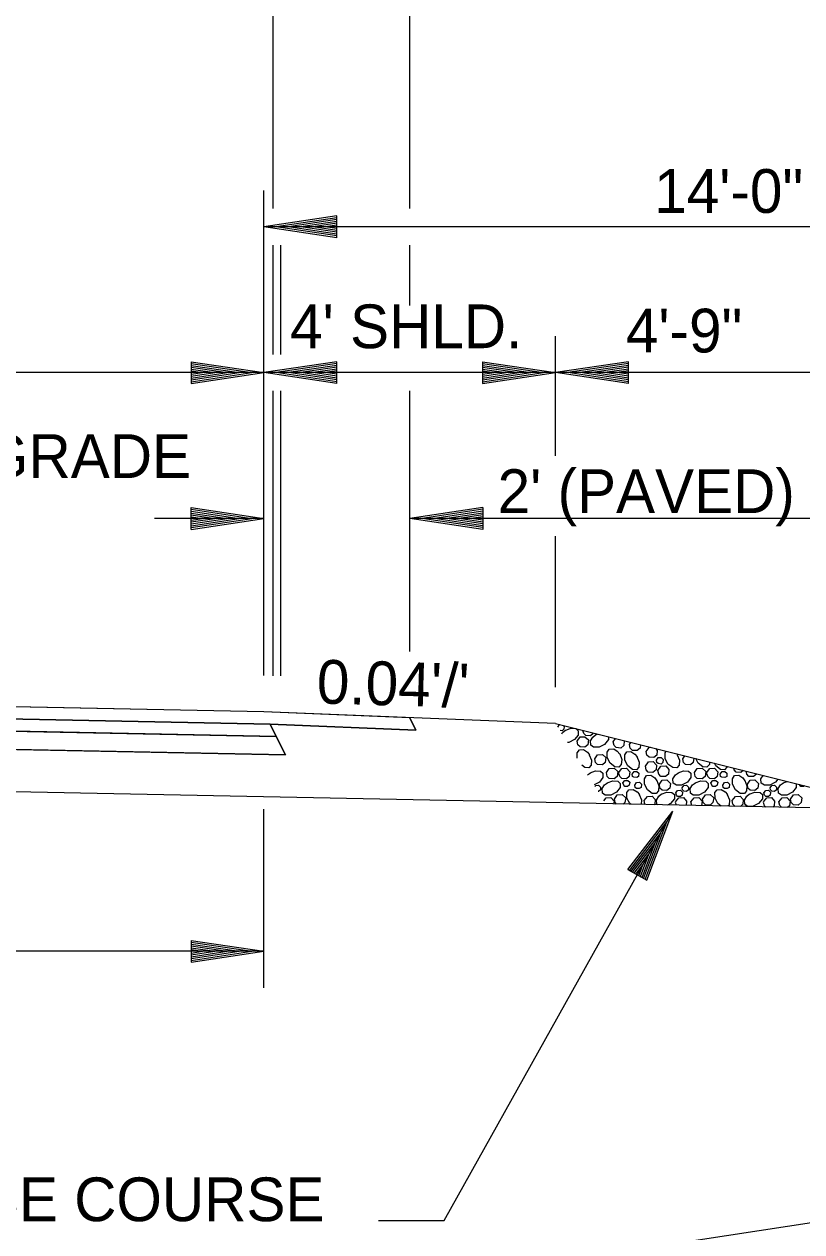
# Model space of a CAD drawing. Extents: x 2478 to 3210, y 439 to 841.
# Drawn here: x 2642.46 to 2663.79, y 475.52 to 508.65 of the extents above; entities that cross this region are included whole.
import ezdxf

# ---------------------------------------------------------------- set-up
doc = ezdxf.new("R2010")
doc.units = 0
for name, color, linetype in [('19', 7, 'Continuous'), ('R_Annotation', 7, 'Continuous'), ('R_Dimension', 7, 'Continuous'), ('R_Exist Surface', 7, 'Continuous')]:
    doc.layers.add(name, color=color, linetype=linetype)

msp = doc.modelspace()

# ---------------------------------------------------------------- linework, layer by layer
at = {"layer": '19'}
for points in [[(2601.034, 489.627), (2600.864, 489.287), (2604.864, 489.447), (2627.034, 489.894), (2649.204, 489.447), (2653.204, 489.287), (2653.034, 489.627), (2649.034, 489.787), (2627.034, 490.227), (2605.034, 489.787)], [(2604.864, 489.447), (2604.697, 489.114), (2627.034, 489.561), (2649.371, 489.114), (2649.204, 489.447), (2627.034, 489.894)], [(2604.697, 489.114), (2604.445, 488.609), (2627.034, 489.061), (2649.623, 488.609), (2649.371, 489.114), (2627.034, 489.561)]]:
    msp.add_lwpolyline(points, close=True, dxfattribs=at)
at = {"layer": 'R_Annotation'}
for p, q in [((2649.034, 489.787), (2627.034, 490.227)), ((2649.204, 489.447), (2627.034, 489.894)), ((2657.034, 489.467), (2649.034, 489.787)), ((2649.371, 489.114), (2627.034, 489.561)), ((2649.204, 489.447), (2649.623, 488.609)), ((2653.204, 489.287), (2649.204, 489.447)), ((2653.034, 489.627), (2653.204, 489.287)), ((2657.034, 489.467), (2677.034, 484.467)), ((2649.623, 488.609), (2627.034, 489.061)), ((2666.487, 487.104), (2627.034, 487.893))]:
    msp.add_line(p, q, dxfattribs=at)
at = {"layer": 'R_Dimension'}
for p, q in [((2653.037, 503.594), (2653.037, 522.094)), ((2649.287, 503.594), (2649.287, 510.094)), ((2649.034, 499.094), (2649.034, 504.094)), ((2651.034, 503.394), (2649.034, 503.094)), ((2651.034, 503.344), (2649.368, 503.094)), ((2651.034, 503.293), (2649.712, 503.094)), ((2651.034, 503.243), (2650.045, 503.094)), ((2651.034, 502.794), (2651.034, 503.394)), ((2677.034, 503.094), (2649.034, 503.094)), ((2651.034, 502.794), (2649.034, 503.094)), ((2651.034, 502.844), (2649.368, 503.094)), ((2651.034, 502.895), (2649.712, 503.094)), ((2651.034, 502.945), (2650.045, 503.094)), ((2651.034, 503.192), (2650.384, 503.094)), ((2651.034, 502.997), (2650.384, 503.094)), ((2651.034, 503.141), (2650.718, 503.094)), ((2651.034, 503.047), (2650.718, 503.094)), ((2649.287, 499.594), (2649.287, 502.594)), ((2649.497, 499.594), (2649.497, 502.594)), ((2653.037, 500.937), (2653.037, 502.594)), ((2657.034, 496.809), (2657.034, 500.094)), ((2647.034, 499.394), (2649.034, 499.094)), ((2647.034, 499.394), (2647.034, 498.794)), ((2647.034, 499.344), (2648.7, 499.094)), ((2647.034, 499.293), (2648.356, 499.094)), ((2651.034, 499.394), (2649.034, 499.094)), ((2651.034, 499.344), (2649.368, 499.094)), ((2651.034, 499.293), (2649.712, 499.094)), ((2651.034, 498.794), (2651.034, 499.394)), ((2655.034, 499.394), (2657.034, 499.094)), ((2655.034, 499.394), (2655.034, 498.794)), ((2655.034, 499.344), (2656.7, 499.094)), ((2655.034, 499.293), (2656.356, 499.094)), ((2659.034, 499.394), (2657.034, 499.094)), ((2659.034, 499.344), (2657.368, 499.094)), ((2659.034, 499.293), (2657.712, 499.094)), ((2659.034, 498.794), (2659.034, 499.394)), ((2666.487, 499.094), (2587.581, 499.094)), ((2647.034, 499.243), (2648.023, 499.094)), ((2647.034, 499.191), (2647.684, 499.094)), ((2647.034, 499.141), (2647.35, 499.094)), ((2647.034, 498.794), (2649.034, 499.094)), ((2647.034, 498.996), (2647.684, 499.094)), ((2647.034, 498.895), (2648.356, 499.094)), ((2647.034, 498.844), (2648.7, 499.094)), ((2647.034, 498.945), (2648.023, 499.094)), ((2647.034, 499.047), (2647.35, 499.094)), ((2649.034, 490.788), (2649.034, 499.094)), ((2651.034, 498.794), (2649.034, 499.094)), ((2651.034, 498.844), (2649.368, 499.094)), ((2651.034, 498.895), (2649.712, 499.094)), ((2651.034, 499.243), (2650.045, 499.094)), ((2651.034, 498.945), (2650.045, 499.094)), ((2651.034, 499.192), (2650.384, 499.094)), ((2651.034, 498.997), (2650.384, 499.094)), ((2651.034, 499.141), (2650.718, 499.094)), ((2651.034, 499.047), (2650.718, 499.094)), ((2655.034, 499.243), (2656.023, 499.094)), ((2655.034, 499.191), (2655.684, 499.094)), ((2655.034, 499.141), (2655.35, 499.094)), ((2655.034, 498.794), (2657.034, 499.094)), ((2655.034, 498.996), (2655.684, 499.094)), ((2655.034, 498.895), (2656.356, 499.094)), ((2655.034, 498.844), (2656.7, 499.094)), ((2655.034, 498.945), (2656.023, 499.094)), ((2655.034, 499.047), (2655.35, 499.094)), ((2659.034, 498.794), (2657.034, 499.094)), ((2659.034, 498.844), (2657.368, 499.094)), ((2659.034, 498.895), (2657.712, 499.094)), ((2659.034, 499.243), (2658.045, 499.094)), ((2659.034, 498.945), (2658.045, 499.094)), ((2659.034, 499.192), (2658.384, 499.094)), ((2659.034, 498.997), (2658.384, 499.094)), ((2659.034, 499.141), (2658.718, 499.094)), ((2659.034, 499.047), (2658.718, 499.094)), ((2649.287, 490.776), (2649.287, 498.594)), ((2649.497, 490.776), (2649.497, 498.594)), ((2653.037, 491.442), (2653.037, 498.594)), ((2647.034, 495.394), (2649.034, 495.094)), ((2647.034, 494.794), (2647.034, 495.394)), ((2647.034, 495.344), (2648.7, 495.094)), ((2647.034, 495.293), (2648.356, 495.094)), ((2655.037, 495.394), (2653.037, 495.094)), ((2655.037, 495.344), (2653.371, 495.094)), ((2655.037, 495.293), (2653.715, 495.094)), ((2655.037, 495.394), (2655.037, 494.794)), ((2649.034, 495.094), (2646.034, 495.094)), ((2647.034, 495.243), (2648.023, 495.094)), ((2647.034, 495.192), (2647.684, 495.094)), ((2647.034, 495.141), (2647.35, 495.094)), ((2647.034, 494.794), (2649.034, 495.094)), ((2647.034, 494.997), (2647.684, 495.094)), ((2647.034, 494.895), (2648.356, 495.094)), ((2647.034, 494.844), (2648.7, 495.094)), ((2647.034, 494.945), (2648.023, 495.094)), ((2647.034, 495.047), (2647.35, 495.094)), ((2655.037, 494.794), (2653.037, 495.094)), ((2664.231, 495.094), (2653.037, 495.094)), ((2655.037, 494.844), (2653.371, 495.094)), ((2655.037, 494.895), (2653.715, 495.094)), ((2655.037, 495.243), (2654.048, 495.094)), ((2655.037, 494.945), (2654.048, 495.094)), ((2655.037, 495.191), (2654.387, 495.094)), ((2655.037, 494.996), (2654.387, 495.094)), ((2655.037, 495.141), (2654.721, 495.094)), ((2655.037, 495.047), (2654.721, 495.094)), ((2657.034, 490.468), (2657.034, 494.605)), ((2657.094, 489.371), (2657.094, 489.372)), ((2658.129, 489.157), (2658.185, 489.18)), ((2658.619, 488.967), (2658.68, 489.056)), ((2659.059, 488.892), (2659.102, 488.95)), ((2660.361, 488.636), (2660.384, 488.607)), ((2660.524, 488.497), (2660.582, 488.58)), ((2657.915, 488.062), (2657.989, 488.117)), ((2663.279, 487.837), (2663.387, 487.879)), ((2649.034, 482.219), (2649.034, 487.12)), ((2659.016, 485.462), (2660.254, 487.061)), ((2659.539, 485.169), (2660.254, 487.061)), ((2660.35, 487.227), (2660.329, 487.302)), ((2660.774, 487.218), (2660.749, 487.317)), ((2659.059, 485.437), (2660.091, 486.769)), ((2659.496, 485.193), (2660.091, 486.769)), ((2659.104, 485.413), (2659.923, 486.469)), ((2659.451, 485.218), (2659.923, 486.469)), ((2659.147, 485.388), (2659.76, 486.179)), ((2659.407, 485.243), (2659.76, 486.179)), ((2659.193, 485.363), (2659.595, 485.883)), ((2659.363, 485.268), (2659.595, 485.883)), ((2659.016, 485.462), (2659.539, 485.169)), ((2659.236, 485.338), (2659.432, 485.591)), ((2659.318, 485.292), (2659.432, 485.591)), ((2647.034, 483.519), (2649.034, 483.219)), ((2647.034, 483.519), (2647.034, 482.919)), ((2647.034, 483.469), (2648.7, 483.219)), ((2647.034, 483.418), (2648.356, 483.219)), ((2647.034, 483.368), (2648.023, 483.219)), ((2649.034, 483.219), (2605.034, 483.219)), ((2647.034, 483.316), (2647.684, 483.219)), ((2647.034, 483.266), (2647.35, 483.219)), ((2647.034, 482.919), (2649.034, 483.219)), ((2647.034, 483.121), (2647.684, 483.219)), ((2647.034, 483.02), (2648.356, 483.219)), ((2647.034, 482.969), (2648.7, 483.219)), ((2647.034, 483.07), (2648.023, 483.219)), ((2647.034, 483.172), (2647.35, 483.219))]:
    msp.add_line(p, q, dxfattribs=at)
for points in [[(2657.094, 489.372), (2657.144, 489.437), (2657.152, 489.438)], [(2657.247, 489.414), (2657.274, 489.387), (2657.264, 489.312), (2657.219, 489.267), (2657.157, 489.272)], [(2657.299, 489.277), (2657.454, 489.337), (2657.594, 489.327), (2657.659, 489.267), (2657.659, 489.152), (2657.554, 489.027), (2657.399, 488.947), (2657.361, 488.946)], [(2657.209, 489.188), (2657.229, 489.222), (2657.309, 489.282)], [(2657.629, 488.987), (2657.714, 489.102), (2657.839, 489.107), (2657.934, 489.017), (2657.919, 488.887), (2657.834, 488.822), (2657.709, 488.832), (2657.649, 488.887), (2657.629, 488.987)], [(2658.07, 489.208), (2658.069, 489.197), (2657.994, 489.127), (2657.864, 489.137), (2657.809, 489.197), (2657.781, 489.281)], [(2658.487, 489.104), (2658.484, 489.027), (2658.379, 488.897), (2658.229, 488.822), (2658.079, 488.822), (2657.999, 488.877), (2657.994, 488.992), (2658.059, 489.097), (2658.134, 489.157)], [(2658.914, 488.997), (2658.919, 488.992), (2658.909, 488.862), (2658.829, 488.792), (2658.699, 488.807), (2658.639, 488.867), (2658.619, 488.967)], [(2657.629, 488.518), (2657.624, 488.662), (2657.689, 488.747), (2657.799, 488.752), (2657.909, 488.682), (2657.969, 488.607)], [(2658.794, 488.637), (2658.854, 488.482), (2658.839, 488.342), (2658.774, 488.272), (2658.659, 488.282), (2658.534, 488.382), (2658.449, 488.537), (2658.449, 488.682), (2658.509, 488.767), (2658.629, 488.772), (2658.729, 488.707), (2658.794, 488.627)], [(2659.269, 488.562), (2659.329, 488.407), (2659.319, 488.267), (2659.259, 488.202), (2659.144, 488.207), (2659.019, 488.307), (2658.934, 488.462), (2658.934, 488.607), (2658.989, 488.687), (2659.104, 488.702), (2659.214, 488.627), (2659.274, 488.552)], [(2659.361, 488.886), (2659.354, 488.792), (2659.274, 488.727), (2659.144, 488.732), (2659.084, 488.792), (2659.059, 488.892)], [(2659.524, 488.702), (2659.599, 488.812), (2659.642, 488.815)], [(2659.775, 488.782), (2659.824, 488.727), (2659.814, 488.597), (2659.729, 488.532), (2659.599, 488.542), (2659.539, 488.597), (2659.524, 488.702)], [(2660.374, 488.612), (2660.439, 488.462), (2660.424, 488.322), (2660.359, 488.257), (2660.249, 488.262), (2660.119, 488.357), (2660.044, 488.512), (2660.039, 488.662), (2660.073, 488.708)], [(2657.959, 488.612), (2658.024, 488.462), (2658.009, 488.322), (2657.944, 488.257), (2657.834, 488.262), (2657.751, 488.323)], [(2658.109, 488.497), (2658.189, 488.612), (2658.319, 488.622), (2658.414, 488.532), (2658.394, 488.402), (2658.319, 488.337), (2658.189, 488.342), (2658.129, 488.402), (2658.109, 488.497)], [(2659.504, 488.297), (2659.584, 488.417), (2659.709, 488.422), (2659.804, 488.322), (2659.794, 488.197), (2659.704, 488.127), (2659.579, 488.132), (2659.519, 488.197), (2659.504, 488.297)], [(2659.804, 488.462), (2659.849, 488.532), (2659.929, 488.537), (2659.984, 488.482), (2659.979, 488.402), (2659.929, 488.357), (2659.849, 488.367), (2659.814, 488.402), (2659.804, 488.462)], [(2660.827, 488.519), (2660.809, 488.402), (2660.734, 488.337), (2660.604, 488.342), (2660.544, 488.402), (2660.524, 488.497)], [(2661.261, 488.411), (2661.254, 488.342), (2661.189, 488.272), (2661.074, 488.282), (2660.949, 488.382), (2660.881, 488.506)], [(2661.736, 488.292), (2661.734, 488.267), (2661.674, 488.202), (2661.559, 488.207), (2661.434, 488.307), (2661.396, 488.377)], [(2657.984, 488.112), (2658.134, 488.172), (2658.269, 488.162), (2658.334, 488.102), (2658.334, 487.987), (2658.239, 487.857), (2658.09, 487.783)], [(2658.434, 488.122), (2658.509, 488.237), (2658.644, 488.242), (2658.739, 488.152), (2658.724, 488.017), (2658.639, 487.952), (2658.509, 487.962), (2658.449, 488.017), (2658.434, 488.122)], [(2658.764, 488.117), (2658.854, 488.232), (2658.979, 488.242), (2659.074, 488.147), (2659.054, 488.012), (2658.979, 487.947), (2658.849, 487.957), (2658.794, 488.017), (2658.764, 488.117)], [(2659.139, 488.077), (2659.194, 488.152), (2659.264, 488.152), (2659.319, 488.102), (2659.314, 488.017), (2659.264, 487.987), (2659.184, 487.992), (2659.149, 488.017), (2659.139, 488.077)], [(2659.809, 487.902), (2659.869, 487.757), (2659.859, 487.617), (2659.799, 487.547), (2659.684, 487.547), (2659.559, 487.652), (2659.474, 487.807), (2659.474, 487.952), (2659.529, 488.042), (2659.649, 488.047), (2659.754, 487.982), (2659.814, 487.897)], [(2659.844, 488.177), (2659.924, 488.297), (2660.059, 488.307), (2660.144, 488.207), (2660.129, 488.077), (2660.054, 488.012), (2659.924, 488.017), (2659.864, 488.077), (2659.844, 488.177)], [(2660.399, 488.112), (2660.549, 488.172), (2660.684, 488.162), (2660.749, 488.102), (2660.749, 487.987), (2660.654, 487.857), (2660.494, 487.777), (2660.349, 487.777), (2660.259, 487.832), (2660.254, 487.947), (2660.324, 488.057), (2660.404, 488.117)], [(2660.849, 488.122), (2660.924, 488.237), (2661.059, 488.242), (2661.154, 488.152), (2661.139, 488.017), (2661.054, 487.952), (2660.924, 487.962), (2660.864, 488.017), (2660.849, 488.122)], [(2661.179, 488.117), (2661.269, 488.232), (2661.394, 488.242), (2661.489, 488.147), (2661.469, 488.012), (2661.394, 487.947), (2661.264, 487.957), (2661.209, 488.017), (2661.179, 488.117)], [(2661.554, 488.077), (2661.609, 488.152), (2661.679, 488.152), (2661.734, 488.102), (2661.729, 488.017), (2661.679, 487.987), (2661.599, 487.992), (2661.564, 488.017), (2661.554, 488.077)], [(2662.224, 487.902), (2662.284, 487.757), (2662.274, 487.617), (2662.214, 487.547), (2662.099, 487.547), (2661.974, 487.652), (2661.889, 487.807), (2661.889, 487.952), (2661.944, 488.042), (2662.064, 488.047), (2662.169, 487.982), (2662.229, 487.897)], [(2662.186, 488.179), (2662.119, 488.127), (2661.994, 488.132), (2661.934, 488.197), (2661.927, 488.244)], [(2662.545, 488.09), (2662.544, 488.077), (2662.469, 488.012), (2662.339, 488.017), (2662.279, 488.077), (2662.262, 488.16)], [(2663.132, 487.943), (2663.069, 487.857), (2662.909, 487.777), (2662.764, 487.777), (2662.674, 487.832), (2662.669, 487.947), (2662.73, 488.043)], [(2658.115, 487.742), (2658.139, 487.772), (2658.214, 487.777), (2658.269, 487.722), (2658.264, 487.647), (2658.214, 487.602), (2658.202, 487.604)], [(2658.449, 487.837), (2658.604, 487.897), (2658.744, 487.887), (2658.809, 487.827), (2658.809, 487.712), (2658.709, 487.582), (2658.549, 487.507), (2658.399, 487.502), (2658.319, 487.562), (2658.314, 487.682), (2658.379, 487.782), (2658.459, 487.842)], [(2658.884, 487.837), (2658.934, 487.907), (2659.019, 487.907), (2659.074, 487.857), (2659.054, 487.777), (2659.009, 487.737), (2658.934, 487.742), (2658.904, 487.777), (2658.884, 487.837)], [(2659.209, 487.777), (2659.259, 487.852), (2659.339, 487.857), (2659.389, 487.802), (2659.379, 487.717), (2659.329, 487.682), (2659.259, 487.687), (2659.219, 487.717), (2659.209, 487.777)], [(2659.884, 487.802), (2659.959, 487.917), (2660.089, 487.927), (2660.184, 487.827), (2660.169, 487.697), (2660.084, 487.632), (2659.959, 487.637), (2659.899, 487.697), (2659.884, 487.802)], [(2660.504, 487.707), (2660.554, 487.772), (2660.629, 487.777), (2660.684, 487.722), (2660.679, 487.647), (2660.629, 487.602), (2660.554, 487.612), (2660.519, 487.647), (2660.504, 487.707)], [(2660.864, 487.837), (2661.019, 487.897), (2661.159, 487.887), (2661.224, 487.827), (2661.224, 487.712), (2661.124, 487.582), (2660.964, 487.507), (2660.814, 487.502), (2660.734, 487.562), (2660.729, 487.682), (2660.794, 487.782), (2660.874, 487.842)], [(2661.299, 487.837), (2661.349, 487.907), (2661.434, 487.907), (2661.489, 487.857), (2661.469, 487.777), (2661.424, 487.737), (2661.349, 487.742), (2661.319, 487.777), (2661.299, 487.837)], [(2661.624, 487.777), (2661.674, 487.852), (2661.754, 487.857), (2661.804, 487.802), (2661.794, 487.717), (2661.744, 487.682), (2661.674, 487.687), (2661.634, 487.717), (2661.624, 487.777)], [(2662.299, 487.802), (2662.374, 487.917), (2662.504, 487.927), (2662.599, 487.827), (2662.584, 487.697), (2662.499, 487.632), (2662.374, 487.637), (2662.314, 487.697), (2662.299, 487.802)], [(2662.919, 487.707), (2662.969, 487.772), (2663.044, 487.777), (2663.099, 487.722), (2663.094, 487.647), (2663.044, 487.602), (2662.969, 487.612), (2662.934, 487.647), (2662.919, 487.707)], [(2663.639, 487.816), (2663.639, 487.712), (2663.539, 487.582), (2663.379, 487.507), (2663.229, 487.502), (2663.149, 487.562), (2663.144, 487.682), (2663.209, 487.782), (2663.289, 487.842)], [(2663.864, 487.76), (2663.839, 487.737), (2663.764, 487.742), (2663.734, 487.777), (2663.729, 487.794)], [(2658.36, 487.351), (2658.419, 487.427), (2658.549, 487.442), (2658.639, 487.342), (2658.627, 487.261)], [(2658.654, 487.397), (2658.729, 487.512), (2658.864, 487.522), (2658.959, 487.427), (2658.939, 487.297), (2658.888, 487.256)], [(2658.707, 487.26), (2658.669, 487.297), (2658.654, 487.397)], [(2659.099, 487.252), (2659.074, 487.272), (2658.994, 487.417), (2658.989, 487.572), (2659.049, 487.652), (2659.164, 487.662), (2659.274, 487.597), (2659.339, 487.517)], [(2659.329, 487.522), (2659.389, 487.377), (2659.38, 487.246)], [(2659.469, 487.352), (2659.554, 487.467), (2659.684, 487.472), (2659.764, 487.382), (2659.754, 487.252), (2659.74, 487.239)], [(2659.494, 487.244), (2659.484, 487.252), (2659.469, 487.352)], [(2659.829, 487.237), (2659.809, 487.252), (2659.804, 487.367), (2659.869, 487.472), (2659.944, 487.537)], [(2659.934, 487.527), (2660.084, 487.587), (2660.229, 487.577), (2660.299, 487.517), (2660.294, 487.402), (2660.189, 487.277), (2660.104, 487.232)], [(2660.329, 487.317), (2660.414, 487.427), (2660.544, 487.437), (2660.629, 487.337), (2660.62, 487.222)], [(2660.334, 487.567), (2660.384, 487.632), (2660.464, 487.637), (2660.519, 487.582), (2660.509, 487.502), (2660.464, 487.462), (2660.384, 487.467), (2660.349, 487.507), (2660.334, 487.567)], [(2660.749, 487.317), (2660.834, 487.427), (2660.964, 487.442), (2661.054, 487.342), (2661.034, 487.213)], [(2661.069, 487.397), (2661.144, 487.512), (2661.279, 487.522), (2661.374, 487.427), (2661.354, 487.297), (2661.274, 487.232), (2661.144, 487.237), (2661.084, 487.297), (2661.069, 487.397)], [(2661.576, 487.202), (2661.489, 487.272), (2661.409, 487.417), (2661.404, 487.572), (2661.464, 487.652), (2661.579, 487.662), (2661.689, 487.597), (2661.754, 487.517)], [(2661.744, 487.522), (2661.804, 487.377), (2661.794, 487.232), (2661.763, 487.199)], [(2661.884, 487.352), (2661.969, 487.467), (2662.099, 487.472), (2662.179, 487.382), (2662.169, 487.252), (2662.104, 487.192)], [(2661.966, 487.195), (2661.899, 487.252), (2661.884, 487.352)], [(2662.349, 487.527), (2662.499, 487.587), (2662.644, 487.577), (2662.714, 487.517), (2662.709, 487.402), (2662.604, 487.277), (2662.454, 487.197), (2662.304, 487.192), (2662.224, 487.252), (2662.219, 487.367), (2662.284, 487.472), (2662.359, 487.537)], [(2662.744, 487.317), (2662.829, 487.427), (2662.959, 487.437), (2663.044, 487.337), (2663.034, 487.212), (2662.993, 487.174)], [(2662.749, 487.567), (2662.799, 487.632), (2662.879, 487.637), (2662.934, 487.582), (2662.924, 487.502), (2662.879, 487.462), (2662.799, 487.467), (2662.764, 487.507), (2662.749, 487.567)], [(2663.164, 487.317), (2663.249, 487.427), (2663.379, 487.442), (2663.469, 487.342), (2663.449, 487.212), (2663.395, 487.166)], [(2663.484, 487.397), (2663.559, 487.512), (2663.694, 487.522), (2663.789, 487.427), (2663.769, 487.297), (2663.689, 487.232), (2663.559, 487.237), (2663.499, 487.297), (2663.484, 487.397)], [(2652.177, 475.835), (2653.975, 475.835), (2660.254, 487.061)], [(2662.801, 487.178), (2662.769, 487.212), (2662.744, 487.302)], [(2663.237, 487.169), (2663.189, 487.217), (2663.164, 487.317)]]:
    msp.add_lwpolyline(points, dxfattribs=at)
at = {"layer": 'R_Exist Surface'}
msp.add_lwpolyline([(2567.844, 481.286), (2572.78, 480.916), (2588.811, 481.641), (2601.626, 478.383), (2624.237, 475.514), (2653.357, 474.145), (2704.573, 481.98)], dxfattribs=at)

# ---------------------------------------------------------------- texts
at = {"layer": 'R_Annotation'}
for s, p in [('14\'-0"', (2659.741, 503.476)), ("4' SHLD.", (2649.752, 499.764)), ('4\'-9"', (2658.963, 499.647)), ('PROFILE GRADE', (2634.016, 496.204)), ("2' (PAVED)", (2655.445, 495.242)), ('AGGREGATE BASE COURSE', (2628.491, 475.816))]:
    msp.add_text(s, height=1.2, dxfattribs=at).set_placement(p)
msp.add_text("0.04'/'", height=1.2, rotation=358.3978, dxfattribs=at).set_placement((2650.472, 490.021))

doc.saveas('drawing.dxf')
